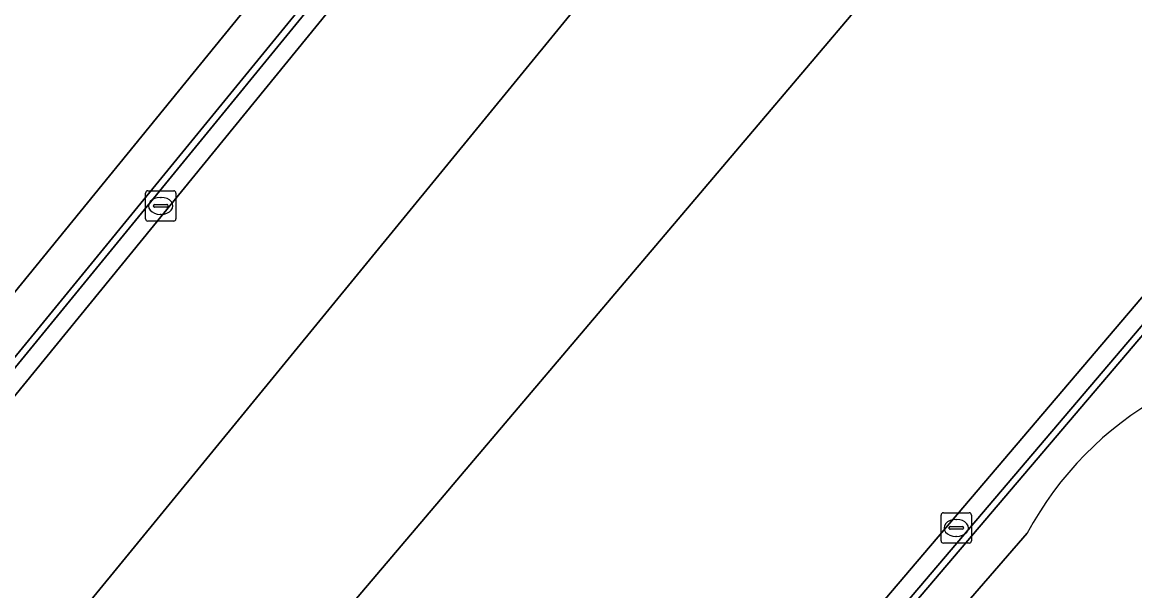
# Model space of a CAD drawing. Extents: x 156412 to 157779, y 382335 to 383768.
# Drawn here: x 157177.15 to 157213.84, y 382640.68 to 382659.43 of the extents above; entities that cross this region are included whole.
import ezdxf

# ---------------------------------------------------------------- set-up
doc = ezdxf.new("R2010")
doc.units = 0
for name, color, linetype in [('IMGEO_Berm_groen', 7, 'Continuous'), ('IMGEO_Berm_open', 7, 'Continuous'), ('IMGEO_Groenvoorziening', 7, 'Continuous'), ('IMGEO_Kolk', 7, 'Continuous'), ('IMGEO_Muur', 7, 'Continuous'), ('IMGEO_Rijbaan_regionaal_gesloten', 7, 'Continuous')]:
    doc.layers.add(name, color=color, linetype=linetype)

msp = doc.modelspace()

# ---------------------------------------------------------------- linework, layer by layer
at = {"layer": 'IMGEO_Berm_groen'}
for points in [[(157106.113, 382769.105), (157114.064, 382763.159), (157127.546, 382752.573), (157144.674, 382739.411), (157156.129, 382731.029), (157165.526, 382723.895), (157174.919, 382717.618), (157179.985, 382713.417), (157186.602, 382702.845), (157190.209, 382693.224), (157190.471, 382690.402), (157190.517, 382689.902), (157190.931, 382685.451), (157190.977, 382684.951), (157191.325, 382681.198), (157190.295, 382670.03), (157187.976, 382664.533), (157185.551, 382661.148), (157174.841, 382648.006), (157162.204, 382633.323), (157164.106, 382631.721), (157164.106, 382631.721)], [(157167.229, 382636), (157167.876, 382636.993), (157167.705, 382637.145), (157201.033, 382677.904), (157201.372, 382678.321), (157202.126, 382679.248)], [(157205.246, 382671.942), (157168.969, 382627.623), (157170.042, 382626.719), (157173.21, 382624.049), (157173.825, 382623.531)], [(157173.825, 382623.531), (157190.943, 382643.689), (157191.608, 382644.474), (157210.622, 382666.92)], [(157228.755, 382666.36), (157227.551, 382664.944), (157224.242, 382661.052), (157223.877, 382660.623), (157188.902, 382619.483), (157188.737, 382619.624), (157188.254, 382619.226), (157184.362, 382614.652)], [(157184.362, 382614.652), (157185.942, 382613.32), (157200.438, 382631.211), (157210.291, 382642.576)]]:
    msp.add_lwpolyline(points, dxfattribs=at)
for centre, radius, start, end in [((157142.17, 382681.871), 38.979, 318.0693, 347.3956), ((157220.271, 382637.232), 11.32, 87.0151, 151.8315)]:
    msp.add_arc(centre, radius, start, end, dxfattribs=at)
at = {"layer": 'IMGEO_Berm_open'}
for points in [[(157202.304, 382679.102), (157201.493, 382678.105), (157201.155, 382677.689), (157167.876, 382636.993), (157167.229, 382636), (157168.324, 382636.594), (157189.32, 382662.344), (157200.707, 382676.17), (157201.482, 382677.129), (157201.817, 382677.544), (157202.775, 382678.73)], [(157228.056, 382666.811), (157226.608, 382665.108), (157223.349, 382661.274), (157222.989, 382660.85), (157201.892, 382636.034), (157188.254, 382619.226), (157188.737, 382619.624), (157223.636, 382660.682)]]:
    msp.add_lwpolyline(points, dxfattribs=at)
at = {"layer": 'IMGEO_Groenvoorziening'}
for points in [[(157174.841, 382648.006), (157185.551, 382661.148), (157187.976, 382664.533), (157190.295, 382670.03), (157191.325, 382681.198), (157190.977, 382684.951), (157190.931, 382685.451), (157190.517, 382689.902), (157190.471, 382690.402), (157190.209, 382693.224), (157186.602, 382702.845), (157179.985, 382713.417), (157174.919, 382717.618)], [(157210.291, 382642.576), (157200.438, 382631.211), (157185.942, 382613.32)]]:
    msp.add_lwpolyline(points, dxfattribs=at)
for centre, radius, start, end in [((157142.17, 382681.871), 38.979, 318.0693, 347.3956), ((157220.271, 382637.232), 11.32, 87.0151, 151.8315)]:
    msp.add_arc(centre, radius, start, end, dxfattribs=at)
at = {"layer": 'IMGEO_Kolk'}
for p, q in [((157181.219, 382652.948), (157181.219, 382653.8)), ((157181.294, 382653.874), (157182.146, 382653.874)), ((157182.22, 382653.8), (157182.22, 382652.948)), ((157181.521, 382653.417), (157181.919, 382653.417)), ((157181.707, 382653.654), (157181.732, 382653.654)), ((157181.478, 382653.368), (157181.478, 382653.38)), ((157181.916, 382653.331), (157181.518, 382653.331)), ((157181.73, 382653.094), (157181.705, 382653.094)), ((157181.962, 382653.38), (157181.962, 382653.368)), ((157182.146, 382652.874), (157181.294, 382652.874)), ((157207.452, 382642.323), (157207.452, 382643.175)), ((157207.527, 382643.249), (157208.379, 382643.249)), ((157208.453, 382643.175), (157208.453, 382642.323)), ((157207.711, 382642.743), (157207.711, 382642.755)), ((157207.754, 382642.792), (157208.152, 382642.792)), ((157207.94, 382643.029), (157207.965, 382643.029)), ((157208.195, 382642.755), (157208.195, 382642.743)), ((157208.149, 382642.706), (157207.751, 382642.706)), ((157207.963, 382642.469), (157207.938, 382642.469)), ((157208.379, 382642.249), (157207.527, 382642.249))]:
    msp.add_line(p, q, dxfattribs=at)
for points in [[(157181.219, 382652.948), (157181.219, 382653.8)], [(157181.294, 382653.874), (157182.146, 382653.874)], [(157182.22, 382653.8), (157182.22, 382652.948)], [(157182.146, 382652.874), (157181.294, 382652.874)], [(157207.452, 382642.323), (157207.452, 382643.175)], [(157207.527, 382643.249), (157208.379, 382643.249)], [(157208.453, 382643.175), (157208.453, 382642.323)], [(157208.379, 382642.249), (157207.527, 382642.249)]]:
    msp.add_lwpolyline(points, dxfattribs=at)
for centre, radius, start, end in [((157181.296, 382653.798), 0.0765, 91.552, 178.448), ((157181.296, 382653.798), 0.0765, 91.552, 178.448), ((157182.144, 382653.798), 0.0765, 1.552, 88.448), ((157182.144, 382653.798), 0.0765, 1.552, 88.448), ((157181.518, 382653.377), 0.0403, 85.8775, 175.7526), ((157181.923, 382653.379), 0.0386, 1.7309, 96.639), ((157181.515, 382653.367), 0.0366, 178.938, 274.7102), ((157181.919, 382653.374), 0.043, 264.8664, 352.4533), ((157181.296, 382652.95), 0.0765, 181.552, 268.448), ((157181.296, 382652.95), 0.0765, 181.552, 268.448), ((157182.144, 382652.95), 0.0765, 271.552, 358.448), ((157182.144, 382652.95), 0.0765, 271.552, 358.448), ((157207.529, 382643.173), 0.0765, 91.552, 178.448), ((157207.529, 382643.173), 0.0765, 91.552, 178.448), ((157208.377, 382643.173), 0.0765, 1.552, 88.448), ((157208.377, 382643.173), 0.0765, 1.552, 88.448), ((157207.751, 382642.752), 0.0403, 85.8775, 175.7526), ((157207.748, 382642.742), 0.0366, 178.938, 274.7102), ((157208.152, 382642.749), 0.043, 264.8664, 352.4533), ((157208.156, 382642.754), 0.0386, 1.7309, 96.639), ((157207.529, 382642.325), 0.0765, 181.552, 268.448), ((157207.529, 382642.325), 0.0765, 181.552, 268.448), ((157208.377, 382642.325), 0.0765, 271.552, 358.448), ((157208.377, 382642.325), 0.0765, 271.552, 358.448)]:
    msp.add_arc(centre, radius, start, end, dxfattribs=at)
for centre, major_axis, ratio, start_param, end_param in [((157181.706, 382653.374), (-0.387, 0.002), 0.722429, 4.712389, 7.853982), ((157181.731, 382653.374), (-0.39, 0.002), 0.717154, 1.570796, 4.712389), ((157207.939, 382642.749), (-0.387, 0.002), 0.722429, 4.712389, 7.853982), ((157207.964, 382642.749), (-0.39, 0.002), 0.717154, 1.570796, 4.712389)]:
    msp.add_ellipse(centre, major_axis=major_axis, ratio=ratio, start_param=start_param, end_param=end_param, dxfattribs=at)
at = {"layer": 'IMGEO_Muur'}
for points in [[(157202.126, 382679.248), (157201.372, 382678.321), (157201.033, 382677.904), (157167.705, 382637.145), (157167.876, 382636.993), (157201.155, 382677.689)], [(157228.578, 382666.508), (157227.288, 382664.987), (157223.998, 382661.11), (157223.636, 382660.682), (157188.737, 382619.624), (157188.902, 382619.483), (157223.877, 382660.623), (157224.242, 382661.052), (157227.551, 382664.944), (157228.755, 382666.36)]]:
    msp.add_lwpolyline(points, dxfattribs=at)
at = {"layer": 'IMGEO_Rijbaan_regionaal_gesloten'}
for points in [[(157202.775, 382678.73), (157201.817, 382677.544), (157201.482, 382677.129), (157200.707, 382676.17), (157189.32, 382662.344), (157168.324, 382636.594), (157167.229, 382636)], [(157164.106, 382631.721), (157164.106, 382631.721), (157164.165, 382631.671), (157168.969, 382627.623), (157205.246, 382671.942), (157205.503, 382672.255), (157205.568, 382672.335), (157207.608, 382674.832)], [(157214.505, 382671.504), (157213.839, 382670.718), (157210.946, 382667.303), (157210.622, 382666.92), (157191.608, 382644.474), (157190.943, 382643.689), (157173.825, 382623.531), (157176.435, 382621.332), (157184.362, 382614.652)], [(157184.362, 382614.652), (157188.254, 382619.226), (157201.892, 382636.034), (157222.989, 382660.85), (157223.349, 382661.274), (157226.608, 382665.108), (157228.056, 382666.811)]]:
    msp.add_lwpolyline(points, dxfattribs=at)

doc.saveas('drawing.dxf')
